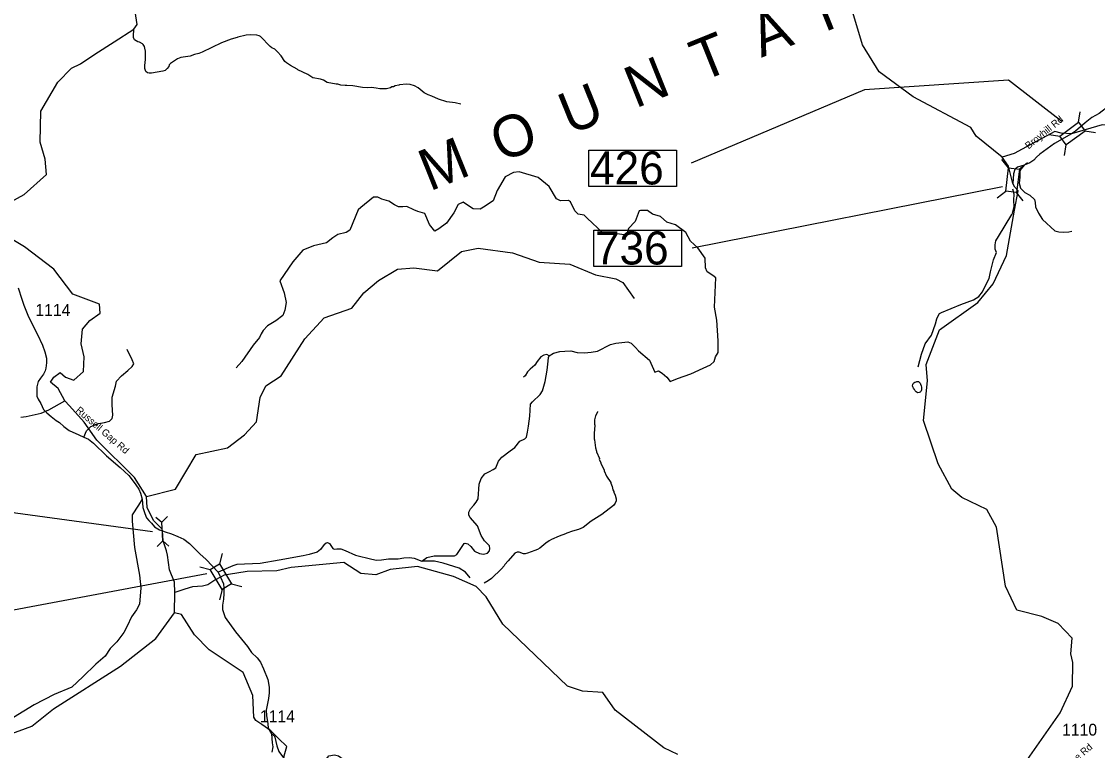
# Model space of a CAD drawing. Extents: x 1248224 to 1454986, y 825081 to 985870.
# Drawn here: x 1338152 to 1349562, y 840892 to 848615 of the extents above; entities that cross this region are included whole.
import ezdxf

# ---------------------------------------------------------------- set-up
doc = ezdxf.new("R2010")
doc.units = 0
for name, color, linetype in [('Exist Geographical Mountain Summit Label', 7, 'Continuous'), ('Exist Hydrographic Creek Single Shore', 7, 'Continuous'), ('Exist Hydrographic Misc Water Feature', 7, 'Continuous'), ('Exist Road Non-System Type 51', 7, 'Continuous'), ('Exist Road Secondary Structure Pipe CELL', 7, 'Continuous'), ('Exist Road Secondary Structure Pipe Number Label', 7, 'Continuous'), ('Exist Road Secondary Structure Standard Bridge CELL', 7, 'Continuous'), ('Exist Road Secondary Structure Standard Bridge Number Label', 7, 'Continuous'), ('Exist Road Secondary Type 41 Attributed', 7, 'Continuous'), ('Exist Road Secondary Type 51 Attributed', 7, 'Continuous'), ('Exist Road Secondary Type 51 Label', 7, 'Continuous'), ('Exist Road Secondary Type 51 Number Label', 7, 'Continuous')]:
    doc.layers.add(name, color=color, linetype=linetype)

msp = doc.modelspace()

# ---------------------------------------------------------------- linework, layer by layer
at = {"layer": 'Exist Hydrographic Creek Single Shore'}
msp.add_line((1339774, 842350), (1339779, 842567), dxfattribs=at)
for points in [[(1337900, 846629), (1338179, 846781), (1338417, 846993), (1338404, 847157), (1338350, 847336), (1338357, 847667), (1338539, 847972), (1338684, 848120), (1338776, 848167), (1338931, 848271), (1339136, 848401), (1339342, 848533), (1339377, 848583), (1339327, 848931)], [(1348552, 847177), (1348274, 847399), (1348217, 847492), (1347607, 847816), (1347246, 848082), (1347069, 848368), (1346968, 848712)], [(1338610, 844598), (1338541, 844726), (1338460, 844796), (1338495, 844848), (1338561, 844897), (1338620, 844846), (1338708, 844814), (1338810, 844907), (1338816, 845064), (1338786, 845200), (1338798, 845357), (1338875, 845447), (1338985, 845527), (1338979, 845619), (1338698, 845727), (1338495, 845990), (1338184, 846229), (1337862, 846420)], [(1339476, 843584), (1339352, 843786), (1338950, 844180), (1338815, 844371), (1338661, 844545), (1338610, 844598)], [(1339646, 843221), (1339644, 843238), (1339553, 843327), (1339485, 843468), (1339476, 843584)], [(1339779, 842567), (1339773, 842675), (1339720, 842807), (1339699, 842962), (1339691, 843008), (1339653, 843113), (1339646, 843221)], [(1345111, 840848), (1344962, 840919), (1344446, 841320), (1344316, 841507), (1344100, 841521), (1343943, 841574), (1343257, 842231), (1343080, 842520), (1342974, 842630), (1342734, 842734), (1342353, 842843), (1342061, 842810), (1341909, 842754), (1341751, 842767), (1341570, 842885), (1341010, 842831), (1340859, 842794), (1340545, 842790), (1340435, 842770), (1340302, 842750), (1340262, 842730)], [(1340262, 842730), (1340201, 842697), (1340128, 842648), (1340073, 842633), (1339966, 842625), (1339884, 842602), (1339779, 842567)], [(1340637, 841210), (1340617, 841246), (1340605, 841473), (1340502, 841718), (1340141, 841959), (1339986, 842119), (1339849, 842332), (1339774, 842350)], [(1340701, 841166), (1340637, 841210)], [(1340879, 841020), (1340796, 841100), (1340701, 841166)]]:
    msp.add_lwpolyline(points, dxfattribs=at)
at = {"layer": 'Exist Hydrographic Misc Water Feature'}
for points in [[(1342812, 847738), (1342749, 847754), (1342661, 847766), (1342574, 847794), (1342502, 847826), (1342463, 847839), (1342423, 847860), (1342360, 847913), (1342321, 847934), (1342273, 847949), (1342233, 847952), (1342159, 847944), (1342153, 847940), (1342113, 847933), (1342096, 847925), (1342078, 847922), (1342064, 847914), (1342024, 847903), (1341952, 847901), (1341912, 847910), (1341864, 847915), (1341816, 847914), (1341768, 847917), (1341664, 847934), (1341601, 847937), (1341585, 847936), (1341537, 847941), (1341505, 847950), (1341489, 847950), (1341393, 847970), (1341354, 847995), (1341322, 848006), (1341242, 848018), (1341187, 848053), (1341084, 848104), (1341076, 848112), (1341005, 848149), (1340962, 848176), (1340946, 848191), (1340905, 848252), (1340868, 848293), (1340837, 848321), (1340805, 848338), (1340790, 848350), (1340688, 848455), (1340672, 848465), (1340648, 848472), (1340584, 848473), (1340536, 848469), (1340446, 848449), (1340440, 848445), (1340375, 848428), (1340274, 848389), (1340068, 848290), (1340034, 848276), (1339988, 848266), (1339939, 848249), (1339841, 848235), (1339807, 848220), (1339731, 848172), (1339717, 848156), (1339713, 848140), (1339698, 848116), (1339674, 848097), (1339651, 848088), (1339531, 848067), (1339507, 848067), (1339489, 848071), (1339471, 848086), (1339460, 848118), (1339459, 848150), (1339466, 848214), (1339468, 848302), (1339461, 848334), (1339455, 848352), (1339442, 848373), (1339434, 848379), (1339402, 848396), (1339386, 848400), (1339351, 848421), (1339340, 848445), (1339338, 848461), (1339342, 848533), (1339341, 848536)], [(1352828, 844382), (1352951, 844728), (1353122, 844915), (1353177, 845114), (1353149, 845325), (1352905, 845648), (1352873, 845721), (1352743, 845868), (1352576, 845888), (1352358, 846194), (1352081, 846498), (1352017, 846608), (1351914, 846886), (1351776, 847030), (1351554, 847162), (1351070, 847155), (1350657, 847354), (1350052, 847511), (1349610, 847520), (1349287, 847425)], [(1349287, 847425), (1349176, 847433), (1349108, 847451), (1348678, 847217), (1348552, 847177)], [(1348665, 846900), (1348619, 847082), (1348552, 847177)], [(1348744, 840692), (1349166, 841291), (1349297, 841574), (1349301, 841824), (1349278, 841916), (1349292, 842083), (1349144, 842237), (1348971, 842313), (1348705, 842377), (1348586, 842632), (1348492, 843258), (1348387, 843444), (1348123, 843574), (1348016, 843662), (1347872, 843930), (1347715, 844387), (1347758, 844809), (1347745, 844983), (1347887, 845348), (1348293, 845639), (1348456, 845836), (1348596, 846135), (1348682, 846616), (1348722, 846821), (1348684, 846862), (1348665, 846900)], [(1339476, 843584), (1339786, 843660), (1340003, 844029), (1340338, 844098), (1340516, 844236), (1340644, 844374), (1340683, 844633), (1340744, 844756), (1340905, 844862), (1341155, 845254), (1341360, 845476), (1341655, 845579), (1341783, 845740), (1341936, 845872), (1342139, 845992), (1342314, 846005), (1342564, 845974), (1342818, 846179), (1342994, 846215), (1343360, 846165), (1343641, 846067), (1343966, 846044), (1344239, 845930), (1344455, 845890), (1344529, 845849), (1344650, 845679)], [(1347628, 844795), (1347638, 844798), (1347647, 844802), (1347657, 844802), (1347665, 844800), (1347672, 844794), (1347680, 844785), (1347686, 844773), (1347691, 844757), (1347695, 844741), (1347697, 844723), (1347694, 844713), (1347692, 844701), (1347690, 844697), (1347680, 844687), (1347670, 844684), (1347658, 844682), (1347650, 844684), (1347638, 844692), (1347628, 844703), (1347620, 844715), (1347609, 844731), (1347605, 844745), (1347601, 844755), (1347602, 844769), (1347606, 844779), (1347614, 844789), (1347624, 844795), (1347628, 844795)], [(1347628, 844795), (1347638, 844798), (1347647, 844802), (1347657, 844802), (1347665, 844800), (1347672, 844794), (1347680, 844785), (1347686, 844773), (1347691, 844757), (1347695, 844741), (1347697, 844723), (1347694, 844713), (1347692, 844701), (1347690, 844697), (1347680, 844687), (1347670, 844684), (1347658, 844682), (1347650, 844684), (1347638, 844692), (1347628, 844703), (1347620, 844715), (1347609, 844731), (1347605, 844745), (1347601, 844755), (1347602, 844769), (1347606, 844779), (1347614, 844789), (1347624, 844795), (1347628, 844795)], [(1338144, 844424), (1338200, 844429), (1338361, 844467), (1338442, 844501), (1338610, 844598)], [(1344259, 844484), (1344259, 844476), (1344238, 844437), (1344227, 844397), (1344228, 844351), (1344232, 844337), (1344224, 844249), (1344224, 844193), (1344228, 844185), (1344238, 844097), (1344249, 844065), (1344249, 844057), (1344280, 843984), (1344279, 843976), (1344295, 843944), (1344294, 843936), (1344329, 843863), (1344329, 843855), (1344355, 843798), (1344402, 843733), (1344402, 843725), (1344417, 843689), (1344424, 843653), (1344432, 843636), (1344432, 843628), (1344447, 843598), (1344458, 843560), (1344458, 843536), (1344449, 843512), (1344428, 843489), (1344306, 843393), (1344193, 843320), (1344107, 843256), (1344057, 843233), (1343994, 843215), (1343936, 843194), (1343922, 843187), (1343853, 843164), (1343772, 843126), (1343746, 843113), (1343713, 843090), (1343650, 843037), (1343622, 843020), (1343597, 843010), (1343517, 842982), (1343493, 842977), (1343477, 842977), (1343429, 842994), (1343409, 842995), (1343385, 842981), (1343311, 842903), (1343278, 842864), (1343270, 842848), (1343241, 842817), (1343135, 842715), (1343102, 842690), (1343057, 842666)], [(1344259, 844484), (1344259, 844476), (1344238, 844437), (1344227, 844397), (1344228, 844351), (1344232, 844337), (1344224, 844249), (1344224, 844193), (1344228, 844185), (1344238, 844097), (1344249, 844065), (1344249, 844057), (1344280, 843984), (1344279, 843976), (1344295, 843944), (1344294, 843936), (1344329, 843863), (1344329, 843855), (1344355, 843798), (1344402, 843733), (1344402, 843725), (1344417, 843689), (1344424, 843653), (1344432, 843636), (1344432, 843628), (1344447, 843598), (1344458, 843560), (1344458, 843536), (1344449, 843512), (1344428, 843489), (1344306, 843393), (1344193, 843320), (1344107, 843256), (1344057, 843233), (1343994, 843215), (1343936, 843194), (1343922, 843187), (1343853, 843164), (1343772, 843126), (1343746, 843113), (1343713, 843090), (1343650, 843037), (1343622, 843020), (1343597, 843010), (1343517, 842982), (1343493, 842977), (1343477, 842977), (1343429, 842994), (1343409, 842995), (1343385, 842981), (1343311, 842903), (1343278, 842864), (1343270, 842848), (1343241, 842817), (1343135, 842715), (1343102, 842690), (1343057, 842666)], [(1335552, 839943), (1335976, 840256), (1336135, 840302), (1336279, 840401), (1336489, 840473), (1336644, 840676), (1336812, 840771), (1337290, 840887), (1337333, 840945), (1337611, 841080), (1338020, 841062), (1338263, 841149), (1338493, 841335), (1339203, 841787), (1339576, 842078), (1339774, 842350)], [(1338882, 838536), (1339139, 838450), (1339268, 838302), (1339373, 838298), (1339511, 838380), (1339676, 838768), (1339680, 839265), (1340164, 839672), (1340384, 839825), (1340801, 840207), (1340940, 840464), (1340913, 840747), (1340967, 840936), (1340879, 841020)]]:
    msp.add_lwpolyline(points, dxfattribs=at)
at = {"layer": 'Exist Road Non-System Type 51'}
for points in [[(1348784, 847095), (1348754, 847055), (1348739, 847025), (1348737, 846967), (1348731, 846903), (1348747, 846850), (1348793, 846805), (1348843, 846776), (1348894, 846731), (1348900, 846699), (1348904, 846651), (1348937, 846586), (1348980, 846519), (1349111, 846399), (1349152, 846386), (1349203, 846383), (1349257, 846386), (1349291, 846395)], [(1344867, 844901), (1344908, 844913), (1344944, 844889), (1344996, 844849), (1345032, 844800), (1345108, 844833), (1345249, 844881), (1345382, 844941), (1345458, 844977), (1345498, 845014), (1345510, 845062), (1345538, 845110), (1345538, 845231), (1345526, 845452), (1345502, 845589), (1345514, 845898), (1345482, 845926), (1345422, 845963), (1345406, 846007), (1345402, 846107), (1345325, 846216), (1345245, 846288), (1345197, 846381), (1345088, 846461), (1344996, 846489), (1344928, 846550), (1344843, 846574), (1344791, 846614), (1344715, 846614), (1344703, 846610), (1344658, 846497), (1344590, 846421), (1344574, 846373), (1344546, 846357), (1344466, 846365), (1344317, 846377), (1344152, 846533), (1344120, 846562), (1344056, 846574), (1344020, 846610), (1343975, 846706), (1343952, 846720), (1343868, 846716), (1343824, 846737), (1343748, 846869), (1343631, 846962), (1343430, 847022), (1343370, 847014), (1343281, 846970), (1343197, 846825), (1343153, 846716), (1343052, 846648), (1343016, 846628), (1342940, 846632), (1342872, 846676), (1342835, 846700), (1342783, 846676), (1342735, 846588), (1342659, 846479), (1342578, 846419), (1342534, 846395), (1342480, 846463), (1342428, 846580), (1342355, 846604), (1342311, 846620), (1342239, 846656), (1342195, 846652), (1342150, 846652), (1342106, 846672), (1342046, 846712), (1341974, 846732), (1341929, 846753), (1341885, 846753), (1341749, 846644), (1341721, 846620), (1341632, 846403), (1341596, 846379), (1341508, 846359), (1341455, 846322), (1341387, 846270), (1341250, 846238), (1341134, 846194), (1341029, 846069), (1340893, 845868), (1340938, 845741), (1340958, 845640), (1340946, 845556), (1340922, 845499), (1340849, 845443), (1340761, 845391), (1340713, 845342), (1340693, 845306), (1340677, 845266), (1340608, 845186), (1340488, 845014), (1340428, 844946)], [(1348662, 846844), (1348674, 846788), (1348672, 846718), (1348674, 846655), (1348652, 846572)], [(1347659, 844958), (1347697, 845091), (1347733, 845200), (1347800, 845293), (1347844, 845414), (1347858, 845466), (1347867, 845491), (1347887, 845521), (1347909, 845533), (1348113, 845616), (1348246, 845665), (1348304, 845701), (1348342, 845751), (1348377, 845825), (1348412, 845894), (1348428, 845962), (1348459, 846090), (1348491, 846167), (1348477, 846202), (1348477, 846251), (1348485, 846292), (1348511, 846337), (1348652, 846572)], [(1343749, 845072), (1343793, 845101), (1343860, 845120), (1343913, 845124), (1343978, 845126), (1344043, 845107), (1344121, 845105), (1344193, 845113), (1344261, 845124), (1344398, 845194), (1344453, 845207), (1344517, 845216), (1344582, 845223), (1344617, 845209), (1344664, 845160), (1344695, 845125), (1344813, 845027), (1344867, 844901)], [(1338813, 844211), (1338840, 844279), (1338888, 844324), (1338968, 844357), (1339033, 844367), (1339086, 844382), (1339114, 844409), (1339119, 844445), (1339114, 844555), (1339114, 844635), (1339149, 844753), (1339161, 844806), (1339212, 844861), (1339279, 844917), (1339327, 844962), (1339342, 844989), (1339327, 845030), (1339274, 845140)], [(1343749, 845072), (1343723, 845087), (1343690, 845081), (1343660, 845061), (1343621, 845013), (1343597, 844976), (1343547, 844933), (1343516, 844905), (1343492, 844861), (1343477, 844848)], [(1342398, 842899), (1342449, 842936), (1342527, 842953), (1342586, 842955), (1342690, 842953), (1342743, 842953), (1342767, 842970), (1342845, 843084), (1342856, 843090), (1342886, 843083), (1342917, 843055), (1342956, 843003), (1343008, 842979), (1343052, 842972), (1343093, 842983), (1343113, 843009), (1343117, 843033), (1343115, 843059), (1343060, 843114), (1343028, 843170), (1342987, 843272), (1342910, 843361), (1342897, 843387), (1342897, 843416), (1342913, 843451), (1342947, 843492), (1342974, 843522), (1342995, 843559), (1343006, 843712), (1343028, 843774), (1343065, 843823), (1343113, 843848), (1343154, 843870), (1343183, 843888), (1343209, 843959), (1343246, 844000), (1343333, 844066), (1343383, 844101), (1343437, 844168), (1343490, 844194), (1343507, 844212), (1343516, 844264), (1343527, 844327), (1343544, 844435), (1343551, 844560), (1343570, 844586), (1343651, 844664), (1343675, 844702), (1343706, 844802), (1343727, 844922), (1343736, 845016), (1343740, 845055), (1343749, 845072)], [(1339430, 843553), (1339392, 843491), (1339326, 843390), (1339326, 843322), (1339349, 843044), (1339404, 842750), (1339417, 842617), (1339402, 842444), (1339372, 842382), (1339319, 842307), (1339271, 842209), (1339239, 842141), (1339163, 842043), (1339093, 841973), (1339040, 841890), (1338942, 841805), (1338802, 841674), (1338685, 841562), (1338497, 841484), (1338288, 841376), (1338068, 841243), (1337977, 841187)], [(1341363, 843076), (1341323, 843020), (1341289, 842994), (1341204, 842968), (1341140, 842955), (1340886, 842909), (1340683, 842874), (1340436, 842861), (1340393, 842848), (1340236, 842780)], [(1341363, 843076), (1341381, 843093), (1341396, 843095), (1341417, 843085), (1341455, 843032), (1341467, 843026), (1341496, 843030), (1341537, 843030), (1341583, 843011), (1341694, 842960), (1341866, 842919), (1341916, 842908), (1341970, 842911), (1342042, 842921), (1342147, 842924), (1342206, 842934), (1342266, 842935), (1342317, 842928), (1342398, 842899)], [(1342910, 842720), (1342860, 842783), (1342793, 842825), (1342625, 842877), (1342531, 842898), (1342485, 842899), (1342423, 842898), (1342398, 842899)], [(1340803, 841069), (1340830, 841051), (1340840, 841033), (1340858, 840943), (1340880, 840882), (1340921, 840827), (1340951, 840799), (1341008, 840794), (1341141, 840787), (1341264, 840764), (1341299, 840767), (1341347, 840782), (1341402, 840822), (1341412, 840835), (1341470, 840847), (1341515, 840835), (1341601, 840772), (1341748, 840702)]]:
    msp.add_lwpolyline(points, dxfattribs=at)
at = {"layer": 'Exist Road Secondary Structure Pipe CELL'}
for p, q in [((1339578, 843365), (1339641, 843310)), ((1339699, 843370), (1339641, 843310)), ((1339650, 843112), (1339641, 843310)), ((1339592, 843052), (1339650, 843112)), ((1339713, 843057), (1339650, 843112))]:
    msp.add_line(p, q, dxfattribs=at)
at = {"layer": 'Exist Road Secondary Structure Pipe Number Label'}
msp.add_lwpolyline([(1339541, 843209), (1338088, 843405), (1335437, 844053)], dxfattribs=at)
at = {"layer": 'Exist Road Secondary Structure Standard Bridge CELL'}
for p, q in [((1349362, 847548), (1349379, 847660)), ((1349050, 847419), (1349162, 847402)), ((1349429, 847457), (1349541, 847439)), ((1349213, 847197), (1349231, 847308)), ((1348619, 847065), (1348549, 847154)), ((1348731, 847051), (1348821, 847121)), ((1348499, 846749), (1348589, 846819)), ((1348773, 846715), (1348703, 846805)), ((1340279, 842979), (1340252, 842869)), ((1340043, 842837), (1340152, 842810)), ((1340281, 842598), (1340253, 842488)), ((1340378, 842656), (1340488, 842628))]:
    msp.add_line(p, q, dxfattribs=at)
for points in [[(1349162, 847402), (1349362, 847548), (1349430, 847455), (1349231, 847308)], [(1348589, 846819), (1348619, 847065), (1348734, 847051), (1348703, 846805)], [(1340252, 842869), (1340379, 842656), (1340279, 842597), (1340152, 842810)]]:
    msp.add_lwpolyline(points, close=True, dxfattribs=at)
at = {"layer": 'Exist Road Secondary Structure Standard Bridge Number Label'}
for p, q in [((1348554, 846864), (1345263, 846213)), ((1340117, 842765), (1337512, 842273))]:
    msp.add_line(p, q, dxfattribs=at)
msp.add_lwpolyline([(1349188, 847553), (1348619, 847993), (1347092, 847890), (1345254, 847113)], dxfattribs=at)
for points in [[(1344168, 847253), (1345097, 847253), (1345097, 846869), (1344168, 846869)], [(1344220, 846405), (1345149, 846405), (1345149, 846021), (1344220, 846021)]]:
    msp.add_lwpolyline(points, close=True, dxfattribs=at)
at = {"layer": 'Exist Road Secondary Type 41 Attributed'}
msp.add_lwpolyline([(1350096, 847701), (1350062, 847722), (1350003, 847747), (1349944, 847744), (1349891, 847733), (1349821, 847736), (1349769, 847744), (1349719, 847738), (1349690, 847727), (1349581, 847641), (1349502, 847600), (1349432, 847543), (1349328, 847455), (1349287, 847425), (1349105, 847323), (1348950, 847209), (1348914, 847178), (1348886, 847145), (1348845, 847117), (1348784, 847095), (1348714, 847073), (1348685, 847047), (1348670, 847003), (1348665, 846900)], dxfattribs=at)
at = {"layer": 'Exist Road Secondary Type 51 Attributed'}
for points in [[(1338118, 845794), (1338157, 845674), (1338177, 845610), (1338226, 845488), (1338323, 845298), (1338375, 845186), (1338401, 845117), (1338417, 845049), (1338418, 844998), (1338409, 844941), (1338402, 844915), (1338384, 844878), (1338355, 844835), (1338330, 844800), (1338315, 844744), (1338313, 844689), (1338316, 844647), (1338328, 844614), (1338356, 844568), (1338387, 844505), (1338421, 844469), (1338466, 844431), (1338519, 844389), (1338554, 844368), (1338602, 844323), (1338658, 844281), (1338761, 844236), (1338813, 844211), (1338862, 844190), (1338915, 844148), (1339054, 844015), (1339199, 843890), (1339292, 843805), (1339326, 843761), (1339366, 843706), (1339398, 843659), (1339414, 843618), (1339430, 843553), (1339440, 843465), (1339460, 843403), (1339477, 843358), (1339501, 843330), (1339529, 843300), (1339564, 843263), (1339615, 843231), (1339646, 843221)], [(1339646, 843221), (1339675, 843210), (1339742, 843186), (1339811, 843160), (1339873, 843130), (1339935, 843084), (1339988, 843032), (1340044, 842977), (1340111, 842917), (1340236, 842780), (1340256, 842744), (1340262, 842730)], [(1340262, 842730), (1340293, 842658), (1340298, 842617), (1340299, 842556), (1340295, 842496), (1340284, 842433), (1340284, 842386), (1340293, 842355), (1340313, 842301), (1340421, 842149), (1340547, 841993), (1340592, 841930), (1340650, 841873), (1340686, 841828), (1340720, 841757), (1340764, 841644), (1340778, 841564), (1340777, 841503), (1340770, 841442), (1340746, 841320), (1340751, 841262), (1340764, 841176), (1340769, 841128), (1340803, 841069), (1340809, 840972), (1340816, 840932), (1340807, 840874)]]:
    msp.add_lwpolyline(points, dxfattribs=at)

# ---------------------------------------------------------------- texts
at = {"layer": 'Exist Geographical Mountain Summit Label'}
msp.add_text('M  O  U  N  T  A  I  N  S', height=440, rotation=21.9503, dxfattribs=at).set_placement((1342480, 846813))
at = {"layer": 'Exist Road Secondary Structure Standard Bridge Number Label'}
for s, p in [('426', (1344181, 846889)), ('736', (1344233, 846041))]:
    msp.add_text(s, height=350, dxfattribs=at).set_placement(p)
at = {"layer": 'Exist Road Secondary Type 51 Label'}
for s, rotation, p in [('Broyhill Rd', 39.2368, (1348831, 847259)), ('Russell Gap Rd', 319.2018, (1338722, 844487)), ('Price Rd', 40.7292, (1349224, 840667))]:
    msp.add_text(s, height=75, rotation=rotation, dxfattribs=at).set_placement(p)
at = {"layer": 'Exist Road Secondary Type 51 Number Label'}
for s, p in [('1114', (1338299, 845497)), ('1114', (1340680, 841192)), ('1110', (1349186, 841050))]:
    msp.add_text(s, height=125, dxfattribs=at).set_placement(p)

doc.saveas('drawing.dxf')
